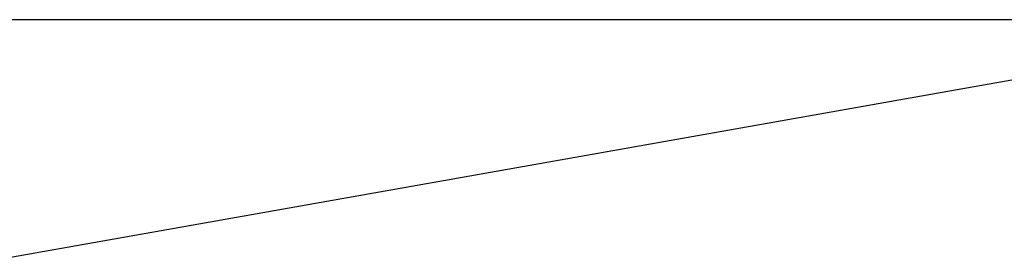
# Model space of a CAD drawing. Extents: x -172 to 172, y -29 to 28.
# Tile 603 of 656: x 25.411 to 27.992, y 15.241 to 15.845. Entities that reach past the tile are written whole.
import ezdxf

# ---------------------------------------------------------------- set-up
doc = ezdxf.new("R2010")
doc.units = 0
doc.header["$LTSCALE"] = 25.4
doc.layers.get('0').update_dxf_attribs({"linetype": 'CONTINUOUS'})

msp = doc.modelspace()

# ---------------------------------------------------------------- linework, layer by layer
at = {"color": 0}
for p, q in [((28.9055, 15.8448, -1073.4374), (19.4236, 15.8448, -1072.0935)), ((28.9055, 15.8448, -1073.4374), (19.4236, 15.8448, -1072.0935)), ((28.9055, 15.8448, -1073.4374), (20.1658, 14.2997, -1071.9329)), ((28.9055, 15.8448, -1073.4374), (20.1658, 14.2997, -1071.9329)), ((33.0085, 15.8448, -1412.3132), (23.5619, 15.8448, -1413.8864)), ((33.0085, 15.8448, -1412.3132), (23.5619, 15.8448, -1413.8864))]:
    msp.add_line(p, q, dxfattribs=at)

doc.saveas('drawing.dxf')
